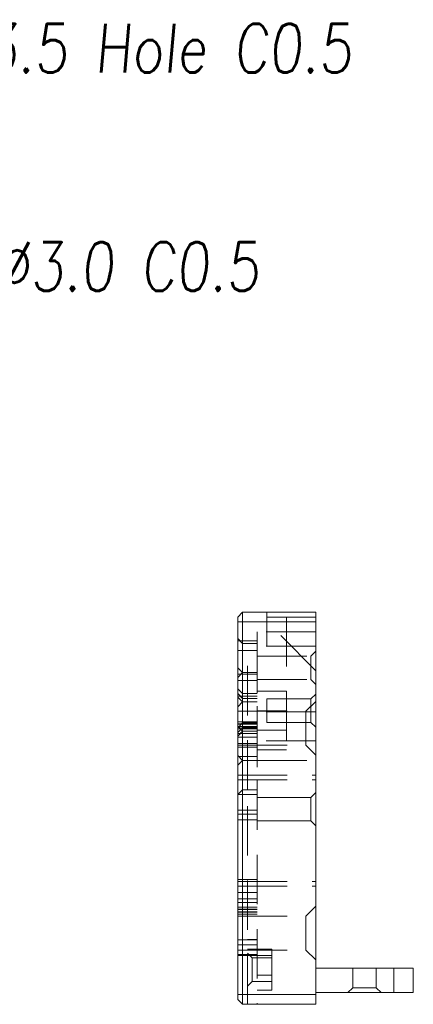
# Model space of a CAD drawing. Header units: millimetres. Extents: x 4497 to 11741, y 5958 to 12619.
# Tile 304 of 424: x 5150 to 5190, y 12192 to 12292. Entities that reach past the tile are written whole.
import ezdxf

# ---------------------------------------------------------------- set-up
doc = ezdxf.new("R2010")
doc.units = ezdxf.units.MM
doc.header["$LTSCALE"] = 0.8
doc.linetypes.add('HIDDEN', pattern=[9.525, 6.35, -3.175])
doc.layers.get('0').update_dxf_attribs({"linetype": 'CONTINUOUS', "lineweight": 0})
for name, color, linetype, lineweight in [('2', 3, 'CONTINUOUS', 0), ('3', 5, 'HIDDEN', 0), ('P', 1, 'CONTINUOUS', 0)]:
    doc.layers.add(name, color=color, linetype=linetype, lineweight=lineweight)
doc.styles.get("Standard").update_dxf_attribs({"font": 'romans.shx', "width": 0.8, "oblique": 5, "bigfont": 'whgtxt.shx'})
doc.dimstyles.get("Standard").update_dxf_attribs({"dimtxt": 2.5, "dimasz": 2.5, "dimexe": 0.8, "dimexo": 0.8, "dimgap": 0.8, "dimtad": 1, "dimdsep": 46, "dimtxsty": 'Standard', "dimcen": 0, "dimclrd": 3, "dimclre": 3, "dimclrt": 3, "dimazin": 0, "dimtp": 0.001, "dimtm": 0.001, "dimtfac": 1, "dimtmove": 0, "dimatfit": 3, "dimfxl": 0, "dimtolj": 1, "dimarcsym": 0})

msp = doc.modelspace()

# ---------------------------------------------------------------- linework, layer by layer
at = {"linetype": 'Continuous'}
for p, q in [((5171.96, 12192.054), (5171.96, 12231.254)), ((5172.46, 12191.554), (5172.46, 12231.754)), ((5179.96, 12231.754), (5179.96, 12191.554)), ((5171.96, 12230.754), (5179.96, 12230.754)), ((5179.96, 12195.254), (5189.96, 12195.254)), ((5187.96, 12192.754), (5187.96, 12195.254)), ((5189.96, 12192.754), (5189.96, 12195.254)), ((5171.96, 12192.554), (5179.96, 12192.554)), ((5179.96, 12192.754), (5189.96, 12192.754)), ((5171.96, 12192.054), (5172.46, 12191.554)), ((5172.46, 12191.554), (5179.96, 12191.554))]:
    msp.add_line(p, q, dxfattribs=at)
at = {"layer": '3'}
for p, q in [((5174.96, 12231.754), (5174.96, 12228.254)), ((5179.96, 12231.254), (5174.96, 12231.254)), ((5176.96, 12231.254), (5176.96, 12217.655)), ((5172.46, 12228.554), (5171.96, 12229.054)), ((5173.96, 12229.754), (5173.96, 12191.554)), ((5179.96, 12229.754), (5173.96, 12229.754)), ((5179.96, 12225.754), (5175.96, 12229.754)), ((5171.96, 12228.814), (5173.96, 12228.814)), ((5173.96, 12228.554), (5172.46, 12228.554)), ((5172.96, 12213.554), (5172.96, 12228.554)), ((5173.96, 12228.554), (5173.96, 12213.554)), ((5179.96, 12228.254), (5173.96, 12228.254)), ((5171.96, 12227.814), (5173.96, 12227.814)), ((5173.96, 12227.254), (5179.46, 12227.254)), ((5179.46, 12227.254), (5179.96, 12227.754)), ((5179.46, 12227.254), (5179.46, 12224.854)), ((5172.46, 12225.554), (5171.96, 12226.054)), ((5172.46, 12225.554), (5171.96, 12225.054)), ((5171.96, 12225.404), (5171.96, 12217.904)), ((5173.96, 12225.404), (5171.96, 12225.404)), ((5173.96, 12225.554), (5172.46, 12225.554)), ((5173.96, 12224.854), (5179.46, 12224.854)), ((5179.46, 12224.854), (5179.96, 12224.354)), ((5173.96, 12224.754), (5171.96, 12224.754)), ((5172.46, 12223.404), (5171.96, 12223.904)), ((5172.46, 12222.904), (5171.96, 12223.404)), ((5171.96, 12223.154), (5173.96, 12223.154)), ((5172.46, 12222.554), (5171.96, 12223.054)), ((5173.96, 12223.404), (5172.46, 12223.404)), ((5173.96, 12222.904), (5172.46, 12222.904)), ((5173.96, 12223.654), (5176.96, 12223.654)), ((5174.96, 12222.854), (5174.96, 12220.454)), ((5174.96, 12222.854), (5179.46, 12222.854)), ((5176.96, 12223.653), (5176.96, 12219.655)), ((5179.46, 12222.854), (5179.96, 12223.354)), ((5179.46, 12222.854), (5179.46, 12220.454)), ((5172.46, 12222.554), (5171.96, 12222.054)), ((5173.96, 12222.554), (5172.46, 12222.554)), ((5178.96, 12221.604), (5179.96, 12222.604)), ((5171.96, 12221.604), (5178.96, 12221.604)), ((5173.96, 12221.654), (5176.96, 12221.654)), ((5179.96, 12221.554), (5173.96, 12221.554)), ((5178.96, 12221.604), (5178.96, 12218.104)), ((5173.96, 12220.511), (5171.96, 12220.511)), ((5172.46, 12220.404), (5171.96, 12219.904)), ((5171.96, 12220.293), (5173.96, 12220.293)), ((5171.96, 12220.266), (5173.96, 12220.266)), ((5172.46, 12219.554), (5171.96, 12220.054)), ((5173.96, 12220.018), (5171.96, 12220.018)), ((5173.96, 12220.011), (5171.96, 12220.011)), ((5172.46, 12219.904), (5171.96, 12219.404)), ((5171.96, 12219.811), (5173.96, 12219.811)), ((5173.96, 12220.404), (5172.46, 12220.404)), ((5173.96, 12219.904), (5172.46, 12219.904)), ((5174.96, 12220.454), (5179.46, 12220.454)), ((5179.46, 12220.454), (5179.96, 12219.954)), ((5172.46, 12219.554), (5171.96, 12219.054)), ((5171.96, 12219.318), (5173.96, 12219.318)), ((5171.96, 12218.933), (5173.96, 12218.933)), ((5173.96, 12219.554), (5172.46, 12219.554)), ((5173.96, 12219.654), (5176.96, 12219.654)), ((5171.96, 12218.293), (5173.96, 12218.293)), ((5171.96, 12218.104), (5178.96, 12218.104)), ((5173.96, 12217.904), (5171.96, 12217.904)), ((5179.96, 12218.554), (5173.96, 12218.554)), ((5178.96, 12218.104), (5179.96, 12217.104)), ((5172.46, 12216.554), (5171.96, 12217.054)), ((5171.96, 12216.96), (5173.96, 12216.96)), ((5173.96, 12217.654), (5176.96, 12217.654)), ((5172.46, 12216.554), (5171.96, 12216.054)), ((5173.96, 12216.554), (5172.46, 12216.554)), ((5173.96, 12216.554), (5179.96, 12216.554)), ((5171.96, 12215.054), (5179.96, 12215.054)), ((5171.96, 12214.554), (5179.96, 12214.554)), ((5172.46, 12213.554), (5171.96, 12213.054)), ((5171.96, 12213.054), (5173.96, 12213.054)), ((5173.96, 12213.554), (5172.46, 12213.554)), ((5172.96, 12191.554), (5172.96, 12213.054)), ((5173.96, 12212.754), (5173.96, 12210.354)), ((5179.46, 12212.754), (5173.96, 12212.754)), ((5173.96, 12212.754), (5179.46, 12212.754)), ((5179.96, 12213.254), (5179.46, 12212.754)), ((5179.46, 12212.754), (5179.46, 12210.354)), ((5171.96, 12211.454), (5173.96, 12211.454)), ((5171.96, 12211.054), (5173.96, 12211.054)), ((5171.96, 12210.454), (5173.96, 12210.454)), ((5179.46, 12210.354), (5173.96, 12210.354)), ((5173.96, 12210.354), (5179.46, 12210.354)), ((5179.96, 12209.854), (5179.46, 12210.354)), ((5171.96, 12204.348), (5173.96, 12204.348)), ((5171.96, 12204.154), (5179.96, 12204.154)), ((5171.96, 12203.654), (5179.96, 12203.654)), ((5171.96, 12203.015), (5173.96, 12203.015)), ((5171.96, 12202.376), (5173.96, 12202.376)), ((5173.96, 12201.99), (5171.96, 12201.99)), ((5173.96, 12201.497), (5171.96, 12201.497)), ((5171.96, 12201.297), (5173.96, 12201.297)), ((5171.96, 12201.29), (5173.96, 12201.29)), ((5171.96, 12201.042), (5173.96, 12201.042)), ((5171.96, 12201.015), (5173.96, 12201.015)), ((5171.96, 12200.797), (5173.96, 12200.797)), ((5171.96, 12200.604), (5178.96, 12200.604)), ((5171.96, 12197.104), (5171.96, 12200.604)), ((5178.96, 12200.604), (5179.96, 12201.604)), ((5178.96, 12200.604), (5178.96, 12197.104)), ((5171.96, 12198.154), (5173.96, 12198.154)), ((5171.96, 12197.654), (5173.96, 12197.654)), ((5172.96, 12198.204), (5173.96, 12198.204)), ((5171.96, 12197.104), (5178.96, 12197.104)), ((5171.96, 12196.654), (5173.96, 12196.654)), ((5175.46, 12197.204), (5172.96, 12197.204)), ((5173.46, 12196.304), (5172.96, 12196.804)), ((5175.46, 12197.204), (5175.46, 12193.004)), ((5178.96, 12197.104), (5179.96, 12196.104)), ((5173.96, 12196.554), (5171.96, 12196.554)), ((5175.46, 12196.304), (5173.46, 12196.304)), ((5173.46, 12196.304), (5173.46, 12193.904)), ((5173.96, 12196.554), (5175.46, 12196.554)), ((5173.96, 12194.554), (5173.96, 12196.554)), ((5175.46, 12196.554), (5175.46, 12194.554)), ((5173.96, 12194.554), (5175.46, 12194.554)), ((5183.76, 12195.254), (5186.159, 12195.254)), ((5183.76, 12195.254), (5183.76, 12193.254)), ((5186.16, 12195.254), (5186.16, 12193.254)), ((5173.46, 12193.904), (5172.96, 12193.404)), ((5175.46, 12193.904), (5173.46, 12193.904)), ((5173.96, 12193.004), (5175.46, 12193.004)), ((5183.76, 12193.254), (5183.26, 12192.754)), ((5186.16, 12193.254), (5183.76, 12193.254)), ((5186.16, 12193.254), (5186.66, 12192.754))]:
    msp.add_line(p, q, dxfattribs=at)
at = {"layer": 'P', "linetype": 'Continuous'}
for q in [(5171.96, 12231.254), (5179.96, 12231.754)]:
    msp.add_line((5172.46, 12231.754), q, dxfattribs=at)

# ---------------------------------------------------------------- texts
at = {"layer": '2', "color": 3, "char_height": 5, "attachment_point": 1}
for s, insert in [('3-%%C3.5 Hole C0.5', (5134.664, 12292.064)), ('28-%%C3.0 C0.5', (5135.981, 12269.684))]:
    msp.add_mtext(s, dxfattribs=dict(at, insert=insert))

# ---------------------------------------------------------------- leaders
at = {"layer": '2', "annotation_type": 0, "has_hookline": 1, "hookline_direction": 0}
for points, text_width in [([(5003.698, 12223.404), (5128.064, 12289.564), (5133.064, 12289.564)], 52.298), ([(5069.667, 12228.554), (5129.381, 12267.184), (5134.381, 12267.184)], 40.845)]:
    msp.add_leader(points, dimstyle='Standard', override={"dimscale": 2, "dimgap": 0.8, "dimtad": 0, "dimazin": 2}, dxfattribs=dict(at, text_width=text_width))

doc.saveas('drawing.dxf')
